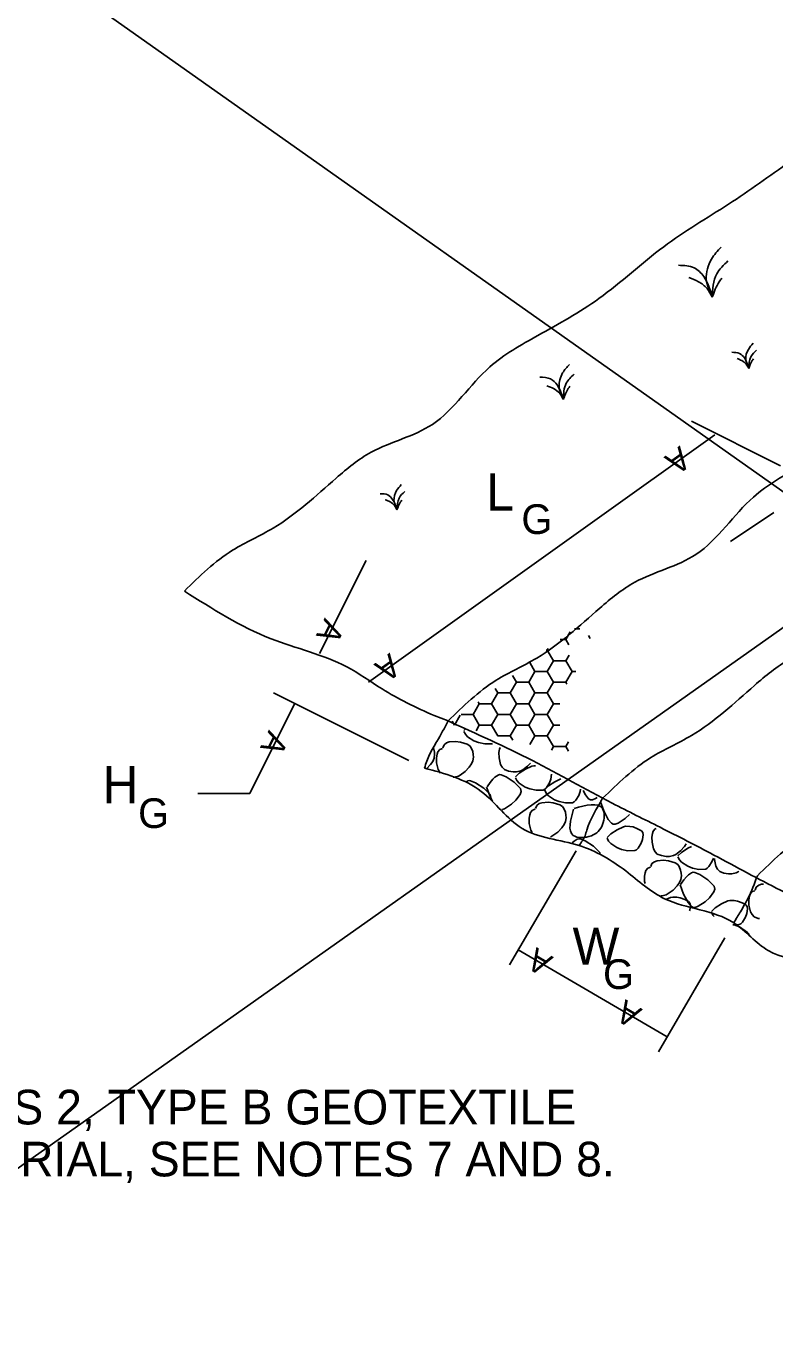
# Model space of a CAD drawing. Extents: x 3 to 3592, y -602 to 1171.
# Drawn here: x 3022.2 to 3097.9, y -382.5 to -250.9 of the extents above; entities that cross this region are included whole.
import ezdxf

# ---------------------------------------------------------------- set-up
doc = ezdxf.new("R2010")
doc.units = 0
for name, color, linetype in [('1', 7, 'Continuous'), ('2', 7, 'Continuous'), ('3', 7, 'Continuous')]:
    doc.layers.add(name, color=color, linetype=linetype)

msp = doc.modelspace()

# ---------------------------------------------------------------- linework, layer by layer
at = {"layer": '1'}
for p, q in [((2687.88, -7.81), (3528.88, -601.81)), ((2687.88, -601.81), (3528.88, -7.81))]:
    msp.add_line(p, q, dxfattribs=at)
at = {"layer": '2'}
for p, q in [((3098.42, -295.33), (3089.41, -290.83)), ((3091.78, -292.19), (3079.18, -301.19)), ((3097.76, -300.05), (3093.38, -302.97)), ((3079.18, -301.19), (3056.78, -317.19)), ((3051.86, -314.29), (3056.56, -304.9)), ((3060.88, -325.09), (3047.21, -318.26)), ((3063.42, -320.57), (3064.83, -321.11)), ((3077.78, -334.22), (3071.05, -345.73)), ((3092.81, -343.01), (3086.08, -354.52)), ((3086.96, -353.01), (3071.93, -344.22))]:
    msp.add_line(p, q, dxfattribs=at)
for points in [[(3077.6, -311.79), (3078.13, -311.79)], [(3078.13, -311.79), (3077.6, -311.79)], [(3076.17, -312.87), (3076.73, -312.87)], [(3076.73, -312.87), (3077.17, -312.12)], [(3076.73, -312.87), (3077.05, -313.41)], [(3077.05, -313.41), (3076.73, -312.87)], [(3079.02, -312.49), (3079.18, -312.78)], [(3074.74, -313.95), (3074.86, -313.95)], [(3074.86, -313.95), (3074.74, -313.95)], [(3074.95, -313.8), (3074.86, -313.95)], [(3074.86, -313.95), (3074.95, -313.8)], [(3074.86, -313.95), (3075.48, -315.04)], [(3075.48, -315.04), (3074.86, -313.95)], [(3077.06, -314.46), (3076.73, -315.04)], [(3076.73, -315.04), (3077.06, -314.46)], [(3073.08, -315.21), (3073.61, -316.12)], [(3073.61, -316.12), (3073.08, -315.21)], [(3075.48, -315.04), (3074.86, -316.12)], [(3076.73, -315.04), (3075.48, -315.04)], [(3077.74, -316.12), (3077.36, -316.12), (3076.73, -315.04)], [(3071.73, -317.2), (3071.34, -316.53)], [(3071.34, -316.53), (3071.73, -317.2)], [(3073.61, -316.12), (3072.98, -317.2)], [(3074.86, -316.12), (3073.61, -316.12)], [(3076.73, -317.2), (3077.36, -316.12), (3077.74, -316.12)], [(3069.86, -318.28), (3069.23, -319.37)], [(3069.86, -318.28), (3069.6, -317.84)], [(3069.6, -317.84), (3069.86, -318.28)], [(3071.11, -318.28), (3069.86, -318.28)], [(3071.73, -317.2), (3071.11, -318.28)], [(3072.98, -317.2), (3071.73, -317.2)], [(3074.86, -318.28), (3075.48, -317.2), (3076.73, -317.2), (3076.84, -317.39)], [(3076.13, -319.37), (3075.48, -319.37), (3074.86, -318.28)], [(3076.84, -317.39), (3076.73, -317.2)], [(3049.35, -319.32), (3044.79, -328.45), (3039.54, -328.45)], [(3067.98, -319.37), (3067.36, -320.45)], [(3067.36, -320.45), (3067.98, -319.37)], [(3067.98, -319.37), (3067.86, -319.16)], [(3067.86, -319.16), (3067.98, -319.37)], [(3069.23, -319.37), (3067.98, -319.37)], [(3067.98, -319.37), (3069.23, -319.37)], [(3069.23, -319.37), (3069.86, -320.45)], [(3074.86, -320.45), (3075.48, -319.37), (3076.13, -319.37)], [(3065.48, -321.53), (3066.07, -320.52)], [(3067.36, -320.45), (3066.16, -320.45)], [(3066.16, -320.45), (3067.36, -320.45)], [(3067.98, -321.53), (3067.36, -320.45)], [(3067.36, -320.45), (3067.98, -321.53)], [(3069.86, -320.45), (3069.23, -321.53)], [(3069.23, -321.53), (3069.86, -320.45)], [(3069.86, -320.45), (3071.11, -320.45)], [(3071.11, -320.45), (3071.73, -321.53)], [(3076.13, -321.53), (3075.48, -321.53), (3074.86, -320.45)], [(3065.25, -321.13), (3065.48, -321.53)], [(3065.48, -321.53), (3065.48, -321.53)], [(3065.48, -321.53), (3065.48, -321.53)], [(3066.44, -322.07), (3066.57, -321.95)], [(3066.58, -322.45), (3066.44, -322.16)], [(3067.98, -321.53), (3067.66, -322.09)], [(3069.23, -321.53), (3067.98, -321.53)], [(3069.86, -322.61), (3069.23, -321.53)], [(3071.73, -321.53), (3071.11, -322.61)], [(3064.32, -323.82), (3064.43, -323.52)], [(3064.43, -323.52), (3064.67, -323.33)], [(3064.67, -323.33), (3064.96, -323.23)], [(3064.96, -323.23), (3065.59, -323.18)], [(3065.59, -323.18), (3066.09, -323.24)], [(3066.09, -323.24), (3066.77, -323.46)], [(3066.81, -322.71), (3066.58, -322.45)], [(3066.77, -323.46), (3067.02, -323.63)], [(3067.42, -323.11), (3066.81, -322.71)], [(3067.02, -323.63), (3067.18, -323.82)], [(3067.9, -323.29), (3067.42, -323.11)], [(3068.54, -323.43), (3067.9, -323.29)], [(3069.24, -323.41), (3068.54, -323.43)], [(3069.31, -323.37), (3069.24, -323.41)], [(3069.83, -322.65), (3069.86, -322.61)], [(3069.86, -322.61), (3071.11, -322.61)], [(3071.11, -322.61), (3069.86, -322.61)], [(3071.11, -322.61), (3071.36, -323.05)], [(3073.1, -323.49), (3073.61, -322.61)], [(3073.61, -322.61), (3074.86, -322.61)], [(3074.86, -322.61), (3075.48, -323.7)], [(3075.48, -323.7), (3075.28, -324.06)], [(3075.28, -324.06), (3075.48, -323.7)], [(3075.48, -323.7), (3076.73, -323.7)], [(3076.73, -323.7), (3077.01, -323.22)], [(3076.73, -323.7), (3076.99, -324.15)], [(3076.99, -324.15), (3076.73, -323.7)], [(3063.42, -324.87), (3063.28, -325.19)], [(3063.36, -323.81), (3063.41, -323.94)], [(3063.41, -323.94), (3063.46, -324.26)], [(3063.47, -324.5), (3063.42, -324.87)], [(3063.46, -324.26), (3063.47, -324.5)], [(3063.67, -324.82), (3063.73, -324.46)], [(3063.68, -325.34), (3063.67, -324.82)], [(3063.73, -324.46), (3063.81, -324.23)], [(3063.81, -324.23), (3064, -323.98)], [(3064, -323.98), (3064.28, -323.88)], [(3067.18, -323.82), (3067.33, -324.19)], [(3067.33, -324.19), (3067.38, -324.51)], [(3067.39, -324.76), (3067.34, -325.12)], [(3067.38, -324.51), (3067.39, -324.76)], [(3069.97, -324.3), (3070.03, -323.94)], [(3069.98, -324.82), (3069.97, -324.3)], [(3070.14, -325.49), (3069.98, -324.82)], [(3070.03, -323.94), (3070.09, -323.78)], [(3063.05, -325.51), (3062.65, -325.93)], [(3063.28, -325.19), (3063.05, -325.51)], [(3063.84, -326), (3063.68, -325.34)], [(3063.99, -326.3), (3063.84, -326)], [(3064.05, -326.37), (3063.99, -326.3)], [(3066.55, -326.2), (3066.07, -326.57)], [(3066.97, -325.76), (3066.55, -326.2)], [(3067.2, -325.44), (3066.97, -325.76)], [(3067.34, -325.12), (3067.2, -325.44)], [(3070.29, -325.79), (3070.14, -325.49)], [(3070.52, -326.01), (3070.29, -325.79)], [(3070.93, -326.18), (3070.52, -326.01)], [(3071.42, -326.26), (3070.93, -326.18)], [(3071.75, -326.25), (3071.42, -326.26)], [(3072.17, -326.16), (3071.75, -326.25)], [(3072.01, -326.39), (3072.64, -325.98)], [(3072.38, -326.05), (3072.17, -326.16)], [(3072.85, -325.68), (3072.38, -326.05)], [(3072.64, -325.98), (3073.29, -325.68)], [(3073.16, -325.37), (3072.85, -325.68)], [(3073.29, -325.68), (3073.5, -325.63)], [(3073.5, -325.63), (3073.67, -325.63)], [(3065.45, -326.77), (3065.35, -326.77)], [(3065.87, -326.67), (3065.45, -326.77)], [(3066.07, -326.57), (3065.87, -326.67)], [(3066.76, -327.21), (3066.8, -327.17)], [(3066.8, -327.17), (3066.96, -327.13)], [(3066.96, -327.13), (3067.11, -327.14)], [(3067.11, -327.14), (3067.62, -327.34)], [(3067.62, -327.34), (3068.44, -327.9)], [(3068.77, -327.75), (3069.1, -327.31)], [(3069.1, -327.31), (3069.36, -326.99)], [(3069.36, -326.99), (3069.57, -326.78)], [(3069.57, -326.78), (3069.88, -326.57)], [(3069.88, -326.57), (3070.03, -326.53)], [(3070.03, -326.53), (3070.19, -326.54)], [(3070.19, -326.54), (3070.7, -326.74)], [(3070.7, -326.74), (3071.51, -327.3)], [(3071.51, -327.3), (3072.14, -327.93)], [(3071.63, -326.75), (3072.01, -326.39)], [(3071.78, -327.13), (3071.63, -326.84)], [(3072, -327.39), (3071.78, -327.13)], [(3072.62, -327.79), (3072, -327.39)], [(3074.6, -328.02), (3074.98, -327.66)], [(3075.08, -327.35), (3074.78, -327.84)], [(3074.98, -327.66), (3075.61, -327.25)], [(3075.22, -326.97), (3075.08, -327.35)], [(3075.29, -326.49), (3075.22, -326.97)], [(3075.29, -326.47), (3075.29, -326.49)], [(3075.61, -327.25), (3076.24, -326.96)], [(3068.44, -327.9), (3069.07, -328.53)], [(3069.07, -328.73), (3068.73, -327.81)], [(3069.07, -328.53), (3069.14, -328.82)], [(3069.32, -329.2), (3069.07, -328.73)], [(3069.14, -328.82), (3069.09, -329)], [(3072.12, -328.52), (3071.69, -329.1)], [(3072.22, -328.22), (3072.12, -328.52)], [(3072.14, -327.93), (3072.22, -328.22)], [(3073.1, -327.97), (3072.62, -327.79)], [(3073.74, -328.11), (3073.1, -327.97)], [(3074.44, -328.09), (3073.74, -328.11)], [(3074.61, -328), (3074.44, -328.09)], [(3074.75, -328.4), (3074.6, -328.1)], [(3074.78, -327.84), (3074.61, -328)], [(3074.97, -328.66), (3074.75, -328.4)], [(3075.59, -329.06), (3074.97, -328.66)], [(3078.05, -328.62), (3077.74, -329.11)], [(3078.19, -328.24), (3078.05, -328.62)], [(3078.22, -328), (3078.19, -328.24)], [(3078.71, -328.58), (3078.47, -328.12)], [(3079.03, -328.97), (3078.71, -328.58)], [(3079.21, -329.07), (3079.03, -328.97)], [(3079.72, -328.95), (3079.43, -329.07)], [(3079.88, -328.85), (3079.72, -328.95)], [(3070.54, -329.97), (3070.3, -330.06)], [(3071.24, -329.51), (3070.54, -329.97)], [(3071.69, -329.1), (3071.24, -329.51)], [(3073.17, -330.36), (3073.36, -330.11)], [(3073.36, -330.11), (3073.64, -330.01)], [(3073.68, -329.95), (3073.79, -329.64)], [(3073.79, -329.64), (3074.03, -329.46)], [(3074.03, -329.46), (3074.32, -329.36)], [(3074.32, -329.36), (3074.95, -329.31)], [(3074.95, -329.31), (3075.45, -329.37)], [(3075.45, -329.37), (3076.13, -329.59)], [(3076.07, -329.24), (3075.59, -329.06)], [(3076.71, -329.38), (3076.07, -329.24)], [(3076.13, -329.59), (3076.38, -329.75)], [(3076.38, -329.75), (3076.54, -329.95)], [(3076.54, -329.95), (3076.69, -330.31)], [(3076.69, -330.31), (3076.74, -330.63)], [(3077.41, -329.36), (3076.71, -329.38)], [(3077.57, -329.27), (3077.41, -329.36)], [(3077.74, -329.11), (3077.57, -329.27)], [(3079.43, -329.07), (3079.21, -329.07)], [(3080.56, -330.18), (3080.22, -329.26)], [(3080.26, -329.2), (3080.33, -329.09)], [(3081.01, -331.05), (3080.56, -330.18)], [(3073.03, -330.94), (3073.09, -330.58)], [(3073.04, -331.47), (3073.03, -330.94)], [(3073.19, -332.13), (3073.04, -331.47)], [(3073.09, -330.58), (3073.17, -330.36)], [(3076.56, -331.56), (3076.33, -331.89)], [(3076.7, -331.25), (3076.56, -331.56)], [(3076.75, -330.88), (3076.7, -331.25)], [(3076.74, -330.63), (3076.75, -330.88)], [(3081.33, -331.43), (3081.01, -331.05)], [(3081.51, -331.54), (3081.33, -331.43)], [(3081.73, -331.53), (3081.51, -331.54)], [(3082.03, -331.42), (3081.73, -331.53)], [(3082.73, -330.96), (3082.03, -331.42)], [(3083.16, -330.56), (3082.73, -330.96)], [(3073.33, -332.38), (3073.19, -332.13)], [(3075.23, -332.8), (3075.19, -332.81)], [(3075.43, -332.69), (3075.23, -332.8)], [(3075.91, -332.33), (3075.43, -332.69)], [(3076.33, -331.89), (3075.91, -332.33)], [(3080.9, -332.87), (3081.28, -332.51)], [(3081.05, -333.24), (3080.9, -332.95)], [(3081.28, -332.51), (3081.91, -332.09)], [(3081.91, -332.09), (3082.56, -331.8)], [(3082.56, -331.8), (3082.77, -331.74)], [(3082.77, -331.74), (3083.19, -331.75)], [(3083.19, -331.75), (3083.52, -331.81)], [(3083.52, -331.81), (3083.98, -331.99)], [(3083.98, -331.99), (3084.38, -332.2)], [(3084.38, -332.2), (3084.52, -332.38)], [(3084.56, -332.6), (3084.49, -333.08)], [(3084.52, -332.38), (3084.56, -332.6)], [(3085.43, -332.84), (3085.48, -332.48)], [(3085.44, -333.36), (3085.43, -332.84)], [(3085.48, -332.48), (3085.57, -332.25)], [(3085.57, -332.25), (3085.76, -332)], [(3085.76, -332), (3085.87, -331.96)], [(3077.38, -333.43), (3077.57, -333.25)], [(3077.57, -333.25), (3077.88, -333.04)], [(3077.88, -333.04), (3078.03, -333)], [(3078.03, -333), (3078.19, -333)], [(3078.19, -333), (3078.7, -333.21)], [(3078.7, -333.21), (3079.51, -333.77)], [(3079.51, -333.77), (3080.15, -334.4)], [(3081.28, -333.5), (3081.05, -333.24)], [(3081.89, -333.9), (3081.28, -333.5)], [(3082.37, -334.09), (3081.89, -333.9)], [(3083.01, -334.22), (3082.37, -334.09)], [(3083.71, -334.2), (3083.01, -334.22)], [(3083.88, -334.11), (3083.71, -334.2)], [(3084.05, -333.95), (3083.88, -334.11)], [(3084.35, -333.46), (3084.05, -333.95)], [(3084.49, -333.08), (3084.35, -333.46)], [(3085.59, -334.02), (3085.44, -333.36)], [(3085.74, -334.32), (3085.59, -334.02)], [(3088.31, -334.22), (3087.83, -334.59)], [(3088.72, -333.78), (3088.31, -334.22)], [(3088.43, -334.38), (3089.06, -333.96)], [(3088.9, -333.53), (3088.72, -333.78)], [(3089.06, -333.96), (3089.42, -333.8)], [(3080.15, -334.4), (3080.2, -334.6)], [(3085.32, -335.81), (3085.43, -335.5)], [(3085.43, -335.5), (3085.68, -335.32)], [(3085.68, -335.32), (3085.97, -335.22)], [(3085.97, -334.55), (3085.74, -334.32)], [(3086.38, -334.71), (3085.97, -334.55)], [(3085.97, -335.22), (3086.6, -335.17)], [(3086.87, -334.8), (3086.38, -334.71)], [(3086.6, -335.17), (3087.1, -335.23)], [(3087.2, -334.79), (3086.87, -334.8)], [(3087.1, -335.23), (3087.77, -335.45)], [(3087.62, -334.69), (3087.2, -334.79)], [(3087.83, -334.59), (3087.62, -334.69)], [(3087.77, -335.45), (3088.03, -335.61)], [(3088.05, -334.74), (3088.43, -334.38)], [(3088.2, -335.12), (3088.05, -334.82)], [(3088.42, -335.37), (3088.2, -335.12)], [(3089.04, -335.78), (3088.42, -335.37)], [(3091.49, -335.33), (3091.19, -335.82)], [(3091.64, -334.96), (3091.49, -335.33)], [(3091.64, -334.95), (3091.64, -334.96)], [(3091.74, -335.11), (3091.74, -335.01)], [(3091.9, -335.77), (3091.74, -335.11)], [(3084.68, -336.8), (3084.73, -336.44)], [(3084.69, -337.33), (3084.68, -336.8)], [(3084.73, -336.44), (3084.82, -336.22)], [(3084.82, -336.22), (3085.01, -335.97)], [(3085.01, -335.97), (3085.28, -335.87)], [(3088.03, -335.61), (3088.19, -335.81)], [(3088.19, -335.81), (3088.33, -336.17)], [(3088.33, -336.17), (3088.39, -336.49)], [(3088.4, -336.74), (3088.35, -337.11)], [(3088.39, -336.49), (3088.4, -336.74)], [(3088.66, -337.17), (3088.92, -336.85)], [(3088.92, -336.85), (3089.13, -336.64)], [(3089.52, -335.96), (3089.04, -335.78)], [(3089.13, -336.64), (3089.44, -336.44)], [(3089.44, -336.44), (3089.59, -336.39)], [(3090.16, -336.1), (3089.52, -335.96)], [(3089.59, -336.39), (3089.75, -336.4)], [(3089.75, -336.4), (3090.26, -336.6)], [(3090.86, -336.07), (3090.16, -336.1)], [(3090.26, -336.6), (3091.07, -337.16)], [(3091.02, -335.99), (3090.86, -336.07)], [(3091.19, -335.82), (3091.02, -335.99)], [(3092.05, -336.08), (3091.9, -335.77)], [(3092.28, -336.3), (3092.05, -336.08)], [(3092.69, -336.47), (3092.28, -336.3)], [(3093.18, -336.55), (3092.69, -336.47)], [(3093.51, -336.54), (3093.18, -336.55)], [(3093.93, -336.45), (3093.51, -336.54)], [(3094.14, -336.34), (3093.93, -336.45)], [(3094.21, -336.29), (3094.14, -336.34)], [(3084.73, -337.52), (3084.69, -337.33)], [(3087.56, -338.19), (3087.08, -338.55)], [(3087.98, -337.75), (3087.56, -338.19)], [(3088.21, -337.42), (3087.98, -337.75)], [(3088.35, -337.11), (3088.21, -337.42)], [(3088.63, -338.59), (3088.29, -337.67)], [(3088.33, -337.61), (3088.66, -337.17)], [(3091.07, -337.16), (3091.7, -337.79)], [(3091.78, -338.08), (3091.68, -338.38)], [(3091.7, -337.79), (3091.78, -338.08)], [(3095.86, -338.19), (3095.97, -337.88)], [(3095.97, -337.88), (3096.22, -337.7)], [(3096.22, -337.7), (3096.51, -337.6)], [(3096.51, -337.6), (3096.71, -337.58)], [(3086.46, -338.76), (3086.34, -338.76)], [(3086.87, -338.66), (3086.46, -338.76)], [(3086.85, -339.15), (3087.31, -338.94)], [(3087.08, -338.55), (3086.87, -338.66)], [(3087.31, -338.94), (3087.53, -338.89)], [(3087.53, -338.89), (3087.94, -338.89)], [(3087.94, -338.89), (3088.27, -338.96)], [(3088.27, -338.96), (3088.74, -339.13)], [(3089.09, -339.46), (3088.63, -338.59)], [(3088.74, -339.13), (3089.13, -339.35)], [(3089.41, -339.85), (3089.09, -339.46)], [(3089.13, -339.35), (3089.27, -339.52)], [(3089.27, -339.52), (3089.32, -339.75)], [(3090.81, -339.37), (3090.1, -339.83)], [(3091.25, -338.96), (3090.81, -339.37)], [(3091.68, -338.38), (3091.25, -338.96)], [(3092.45, -339.57), (3093.1, -339.28)], [(3093.1, -339.28), (3093.31, -339.23)], [(3093.31, -339.23), (3093.73, -339.23)], [(3093.73, -339.23), (3094.06, -339.3)], [(3094.06, -339.3), (3094.53, -339.47)], [(3094.53, -339.47), (3094.92, -339.68)], [(3095.22, -339.18), (3095.27, -338.82)], [(3095.23, -339.7), (3095.22, -339.18)], [(3095.27, -338.82), (3095.36, -338.59)], [(3095.36, -338.59), (3095.55, -338.34)], [(3095.55, -338.34), (3095.82, -338.25)], [(3089.25, -340.23), (3089.22, -340.3)], [(3089.32, -339.75), (3089.25, -340.23)], [(3089.58, -339.95), (3089.41, -339.85)], [(3089.8, -339.95), (3089.58, -339.95)], [(3090.1, -339.83), (3089.8, -339.95)], [(3091.45, -340.35), (3091.82, -339.99)], [(3091.59, -340.73), (3091.45, -340.43)], [(3091.7, -340.85), (3091.59, -340.73)], [(3091.82, -339.99), (3092.45, -339.57)], [(3095.03, -340.57), (3094.89, -340.94)], [(3094.92, -339.68), (3095.06, -339.86)], [(3095.1, -340.09), (3095.03, -340.57)], [(3095.06, -339.86), (3095.1, -340.09)], [(3095.38, -340.37), (3095.23, -339.7)], [(3095.54, -340.67), (3095.38, -340.37)], [(3095.76, -340.89), (3095.54, -340.67)], [(3093.59, -341.69), (3093.59, -341.69)], [(3093.59, -341.69), (3093.75, -341.7)], [(3094.25, -341.68), (3093.61, -341.7)], [(3093.75, -341.7), (3094.26, -341.9)], [(3094.42, -341.6), (3094.25, -341.68)], [(3094.26, -341.9), (3095.07, -342.46)], [(3094.59, -341.43), (3094.42, -341.6)], [(3094.89, -340.94), (3094.59, -341.43)], [(3096.17, -341.06), (3095.76, -340.89)], [(3096.28, -341.07), (3096.17, -341.06)], [(3095.07, -342.46), (3095.29, -342.68)]]:
    msp.add_lwpolyline(points, dxfattribs=at)
for points in [[(3074.86, -316.12), (3075.48, -315.04), (3076.73, -315.04), (3077.36, -316.12), (3076.73, -317.2), (3075.48, -317.2)], [(3072.98, -317.2), (3073.61, -316.12), (3074.86, -316.12), (3075.48, -317.2), (3074.86, -318.28), (3073.61, -318.28)], [(3069.23, -319.37), (3069.86, -318.28), (3071.11, -318.28), (3071.73, -319.37), (3071.11, -320.45), (3069.86, -320.45)], [(3071.11, -318.28), (3071.73, -317.2), (3072.98, -317.2), (3073.61, -318.28), (3072.98, -319.37), (3071.73, -319.37)], [(3072.98, -319.37), (3073.61, -318.28), (3074.86, -318.28), (3075.48, -319.37), (3074.86, -320.45), (3073.61, -320.45)], [(3071.11, -320.45), (3071.73, -319.37), (3072.98, -319.37), (3073.61, -320.45), (3072.98, -321.53), (3071.73, -321.53)], [(3072.98, -321.53), (3073.61, -320.45), (3074.86, -320.45), (3075.48, -321.53), (3074.86, -322.61), (3073.61, -322.61)]]:
    msp.add_lwpolyline(points, close=True, dxfattribs=at)
for points in [[(3038.19, -307.98), (3043.06, -303.86), (3047.17, -301.62), (3053.53, -296.57), (3057.08, -293.95), (3063.25, -291.15), (3066.24, -288.34), (3069.05, -285.35), (3073.91, -282.17), (3080.08, -278.43), (3086.62, -273.2), (3093.17, -268.9), (3099.34, -264.6), (3108.19, -257.98)], [(3064.83, -321.11), (3069.69, -317), (3073.8, -314.75), (3080.16, -309.71), (3083.71, -307.09), (3089.88, -304.28), (3092.88, -301.48), (3095.68, -298.49), (3100.54, -295.31), (3106.71, -291.57), (3113.26, -286.33), (3119.8, -282.03), (3125.97, -277.73), (3134.83, -271.11)], [(3091.53, -278.31), (3090.92, -276.48), (3091.45, -274.46), (3092.41, -273.24)], [(3091.53, -278.31), (3091.97, -275.95), (3093.11, -274.64)], [(3091.53, -278.31), (3090.66, -276.21), (3089.7, -275.34), (3088.12, -275.08)], [(3091.53, -278.31), (3091.01, -277.44), (3090.13, -276.74), (3089.17, -276.3)], [(3091.53, -278.31), (3092.23, -276.74), (3092.5, -276.39)], [(3080.45, -328.92), (3085.32, -324.81), (3089.43, -322.57), (3095.79, -317.52), (3099.34, -314.9), (3105.51, -312.1), (3108.5, -309.29), (3111.31, -306.3), (3116.17, -303.12), (3122.34, -299.38), (3128.88, -294.15), (3135.43, -289.84), (3141.6, -285.54), (3150.45, -278.92)], [(3095.21, -285.49), (3094.77, -284.44), (3094.29, -284), (3093.5, -283.87)], [(3095.21, -285.49), (3094.9, -284.57), (3095.17, -283.57), (3095.65, -282.95)], [(3095.21, -285.49), (3095.43, -284.31), (3096, -283.65)], [(3076.48, -288.65), (3076.05, -287.36), (3076.41, -285.95), (3077.09, -285.09)], [(3095.21, -285.49), (3094.95, -285.06), (3094.51, -284.71), (3094.03, -284.49)], [(3095.21, -285.49), (3095.56, -284.71), (3095.69, -284.53)], [(3076.48, -288.65), (3075.86, -287.17), (3075.19, -286.56), (3074.09, -286.38)], [(3076.48, -288.65), (3076.78, -286.99), (3077.58, -286.07)], [(3096.08, -336.74), (3100.94, -332.62), (3105.05, -330.38), (3111.41, -325.33), (3114.96, -322.71), (3121.13, -319.91), (3124.13, -317.1), (3126.93, -314.11), (3131.79, -310.93), (3137.96, -307.19), (3144.51, -301.96), (3151.05, -297.66), (3157.22, -293.36), (3166.08, -286.74)], [(3076.48, -288.65), (3076.11, -288.03), (3075.5, -287.54), (3074.82, -287.24)], [(3076.48, -288.65), (3076.97, -287.54), (3077.15, -287.3)], [(3059.67, -299.77), (3059.37, -298.85), (3059.63, -297.84), (3060.11, -297.23)], [(3059.67, -299.77), (3059.23, -298.72), (3058.75, -298.28), (3057.96, -298.15)], [(3059.67, -299.77), (3059.89, -298.59), (3060.46, -297.93)], [(3059.67, -299.77), (3059.41, -299.33), (3058.97, -298.98), (3058.49, -298.76)], [(3059.67, -299.77), (3060.02, -298.98), (3060.15, -298.81)], [(3038.19, -307.98), (3046.95, -312.8), (3054.59, -315.64), (3058.16, -317.86), (3060.68, -319.28), (3063.42, -320.57)], [(3062.45, -325.87), (3062.96, -324.48), (3063.71, -323.17), (3064.83, -321.11)], [(3064.83, -321.11), (3073.36, -325.11), (3081.4, -329.41), (3086.26, -331.85), (3091.69, -334.65), (3098.42, -338.2), (3105.9, -341.57), (3112.81, -344.93), (3116.93, -348.11), (3123.1, -350.73), (3127.33, -352.36)], [(3127.33, -358.61), (3122.79, -355.52), (3117.37, -354.02), (3109.32, -349.31), (3101.48, -345.61), (3097.18, -344.3), (3093.7, -341.5), (3086.71, -339.06), (3082.78, -336.26), (3078.07, -333.69), (3072.31, -331.96), (3068.19, -328.22), (3062.45, -325.87)], [(3078.07, -333.69), (3078.67, -332.7), (3078.85, -332.14), (3080.45, -328.92)], [(3077.56, -329.95), (3080.43, -329.95), (3080.45, -331.57), (3079.31, -332.7), (3077.46, -332.66), (3077.52, -330.02)], [(3093.7, -341.5), (3094.37, -340.37), (3095.12, -339.06), (3096.08, -336.74)]]:
    msp.add_spline(points, degree=3, dxfattribs=at)

# ---------------------------------------------------------------- texts
for rotation, p in [(215.5377, (3088.26, -293.27)), (243.4349, (3052.38, -310.64)), (215.5377, (3058.95, -314.2)), (243.4349, (3046.73, -321.96)), (149.6694, (3075.54, -344.98)), (149.6694, (3084.53, -350.24))]:
    msp.add_text('A', height=2.33, rotation=rotation, dxfattribs=at).set_placement(p)
at = {"layer": '3'}
for s, height, p in [('L', 3.75, (3068.7, -299.85)), ('G', 3, (3072.24, -302.22)), ('H', 3.75, (3029.93, -329.41)), ('G', 3, (3033.52, -331.92)), ('W', 3.75, (3077.41, -345.73)), ('G', 3, (3080.49, -348.18)), ('CLASS 2, TYPE B GEOTEXTILE', 3.5, (3008.59, -361.86)), ('MATERIAL, SEE NOTES 7 AND 8.', 3.5, (3008.59, -367.11))]:
    msp.add_text(s, height=height, dxfattribs=at).set_placement(p)

doc.saveas('drawing.dxf')
